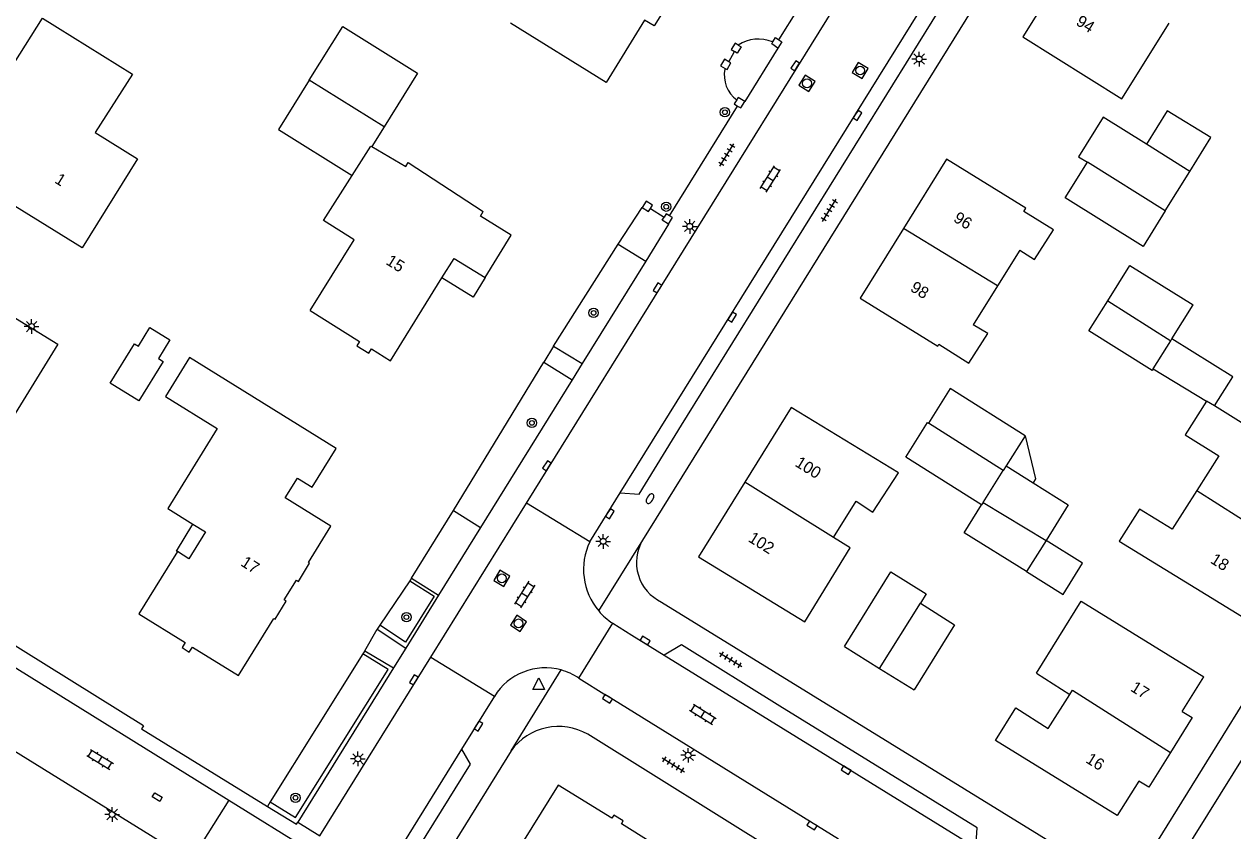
# Model space of a CAD drawing. Extents: x 128999 to 131010, y 395498 to 399007.
# Drawn here: x 130271 to 130374.2, y 398249.4 to 398318.3 of the extents above; entities that cross this region are included whole.
import ezdxf

# ---------------------------------------------------------------- set-up
doc = ezdxf.new("R2010")
doc.units = 0
for name, color, linetype in [('gg-afsc-erfafscheiding', 7, 'Continuous'), ('gg-afsc-hekwerk', 7, 'Continuous'), ('gg-afsc-muur', 7, 'Continuous'), ('gg-anno-huisnummerreeks BGT', 7, 'Continuous'), ('gg-bbg-bijgebouw', 7, 'Continuous'), ('gg-bbg-gedigitaliseerde bebouwing', 7, 'Continuous'), ('gg-bbg-gedigitaliseerde bijgebouw', 7, 'Continuous'), ('gg-bbg-hoofdgebouw', 7, 'Continuous'), ('gg-bbg-luifel en loopbrug', 7, 'Continuous'), ('gg-bbg-onder overbouw', 7, 'Continuous'), ('gg-bbg-pand overbouw', 7, 'Continuous'), ('gg-bbg-tussenscheiding', 7, 'Continuous'), ('gg-knt-verharding', 7, 'Continuous'), ('gg-knt-verharding nz', 7, 'Continuous'), ('gt-grn-groengrens', 7, 'Continuous'), ('gt-grn-vlakafsluiter', 7, 'Continuous'), ('gt-grn-weggrens', 7, 'Continuous'), ('gt-symb-boom', 7, 'Continuous'), ('gt-symb-brandkraan', 7, 'Continuous'), ('gt-symb-klinker verharding', 7, 'Continuous'), ('gt-symb-kolk', 7, 'Continuous'), ('gt-symb-kolk center center', 7, 'Continuous'), ('gt-symb-lichtmast', 7, 'Continuous'), ('gt-symb-rioolschacht', 7, 'Continuous'), ('gt-symb-tegel verharding', 7, 'Continuous'), ('gt-symb-waterafsluiter', 7, 'Continuous')]:
    doc.layers.add(name, color=color, linetype=linetype)

# ---------------------------------------------------------------- blocks, each defined once
blk = doc.blocks.new('gt0-KOLK')
at = {"layer": 'gt-symb-kolk'}
blk.add_lwpolyline([(0, 0), (0.38, 0), (0.38, 0.4), (-0.38, 0.4), (-0.38, 0), (0, 0)], dxfattribs=at)
blk = doc.blocks.new('gt0-LMAST')
at = {"layer": 'gt-symb-lichtmast'}
for p, q in [((-0.18, 0.17), (-0.45, 0.44)), ((-0.01, 0.25), (-0.01, 0.62)), ((0.17, 0.17), (0.44, 0.44)), ((-0.26, 0), (-0.63, 0)), ((-0.18, -0.18), (-0.45, -0.45)), ((-0.01, -0.25), (-0.01, -0.63)), ((0.44, -0.45), (0.17, -0.18)), ((0.24, 0), (0.62, 0))]:
    blk.add_line(p, q, dxfattribs=at)
blk.add_circle((-0.01, 0), 0.25, dxfattribs=at)
blk = doc.blocks.new('gt0-BOOM')
at = {"layer": 'gt-symb-boom'}
for radius in [0.4, 0.2]:
    blk.add_circle((0, 0), radius, dxfattribs=at)
blk = doc.blocks.new('gt0-KL1')
at = {"layer": 'gt-symb-klinker verharding'}
for p, q in [((-1.15, 0.3), (1.15, 0.3)), ((-1, -0.3), (-1, 0.3)), ((-0.5, 0.3), (-0.5, 0.45)), ((0, -0.3), (0, 0.3)), ((0.5, 0.3), (0.5, 0.45)), ((1, -0.3), (1, 0.3)), ((-1.15, -0.3), (1.15, -0.3)), ((-0.5, -0.45), (-0.5, -0.3)), ((0.5, -0.45), (0.5, -0.3))]:
    blk.add_line(p, q, dxfattribs=at)
blk = doc.blocks.new('gt0-TEG1')
at = {"layer": 'gt-symb-tegel verharding'}
for p, q in [((-1.12, 0), (1.12, 0)), ((-0.9, -0.25), (-0.9, 0.25)), ((-0.45, -0.25), (-0.45, 0.25)), ((0, -0.25), (0, 0.25)), ((0.45, -0.25), (0.45, 0.25)), ((0.9, -0.25), (0.9, 0.25))]:
    blk.add_line(p, q, dxfattribs=at)
blk = doc.blocks.new('gt0-BR')
at = {"layer": 'gt-symb-brandkraan'}
for centre, radius, start, end in [((-0.24, 0), 0.206, 107.5669, 252.4331), ((0.6, -2.66), 3, 106.892, 107.5669), ((0, -0.69), 0.938, 73.108, 106.892), ((-0.6, -2.66), 3, 72.4331, 73.108), ((0.24, 0), 0.206, 287.567, 72.4331), ((0.6, 2.66), 3, 252.4331, 253.108), ((0, 0.69), 0.938, 253.108, 286.8921), ((-0.6, 2.66), 3, 286.8921, 287.567)]:
    blk.add_arc(centre, radius, start, end, dxfattribs=at)
blk = doc.blocks.new('gt0-RS')
at = {"layer": 'gt-symb-rioolschacht'}
blk.add_lwpolyline([(-0.5, -0.5), (0.5, -0.5), (0.5, 0.5), (-0.5, 0.5)], close=True, dxfattribs=at)
blk.add_circle((0, 0), 0.375, dxfattribs=at)
blk = doc.blocks.new('gt0-WAFSL')
at = {"layer": 'gt-symb-waterafsluiter'}
for p, q in [((-0.5, -0.33), (0, 0.67)), ((0, 0.67), (0.5, -0.33)), ((0.5, -0.33), (-0.5, -0.33))]:
    blk.add_line(p, q, dxfattribs=at)
blk = doc.blocks.new('gt0-KOLKCC')
at = {"layer": 'gt-symb-kolk center center'}
blk.add_lwpolyline([(-0.38, 0.2), (0.37, 0.2), (0.37, -0.2), (-0.38, -0.2)], close=True, dxfattribs=at)

msp = doc.modelspace()

# ---------------------------------------------------------------- linework, layer by layer
at = {"layer": 'gg-afsc-erfafscheiding'}
for p, q in [((130303.92, 398270.73), (130301.36, 398266.94)), ((130304.08, 398270.96), (130303.92, 398270.73)), ((130301.36, 398266.94), (130301.13, 398266.6)), ((130299.91, 398264.51), (130292.01, 398251.84)), ((130300.07, 398264.76), (130299.91, 398264.51)), ((130292.01, 398251.84), (130291.77, 398251.46))]:
    msp.add_line(p, q, dxfattribs=at)
at = {"layer": 'gg-afsc-hekwerk'}
for p, q in [((130335.45, 398316.98), (130337.11, 398319.66)), ((130331.16, 398315.1), (130331.66, 398315.97)), ((130334.93, 398316.79), (130334.91, 398316.8)), ((130330.87, 398314.53), (130330.83, 398314.47)), ((130326.09, 398301.94), (130331.92, 398311.31)), ((130324.48, 398302.55), (130325.64, 398301.81)), ((130316.19, 398290.78), (130321.71, 398299.51)), ((130316.19, 398290.78), (130315.37, 398289.41)), ((130307.65, 398276.74), (130315.37, 398289.41)), ((130281.17, 398258.35), (130261.31, 398270.72))]:
    msp.add_line(p, q, dxfattribs=at)
for points in [[(130321.71, 398299.51), (130323.76, 398302.64), (130323.78, 398302.63)], [(130273.85, 398290.97), (130266.76, 398279.49), (130261.31, 398270.72)]]:
    msp.add_lwpolyline(points, dxfattribs=at)
for centre, radius, start, end in [((130333.7, 398313.8), 3.23, 68.1874, 122.6364), ((130333.38, 398313.94), 2.6, 168.215, 234.1307)]:
    msp.add_arc(centre, radius, start, end, dxfattribs=at)
at = {"layer": 'gg-afsc-muur'}
for points in [[(130334.93, 398316.79), (130335.17, 398317.16), (130335.45, 398316.98)], [(130335.45, 398316.98), (130335.71, 398316.81), (130335.36, 398316.27)], [(130331.96, 398316.52), (130331.71, 398316.68), (130331.38, 398316.15), (130331.66, 398315.97)], [(130331.96, 398316.52), (130332.22, 398316.37), (130331.89, 398315.84), (130331.66, 398315.97)], [(130335.36, 398316.27), (130334.83, 398316.62), (130334.93, 398316.79)], [(130331.16, 398315.1), (130330.79, 398315.32), (130330.47, 398314.76), (130330.87, 398314.53)], [(130330.87, 398314.53), (130331.02, 398314.44), (130331.34, 398314.99), (130331.16, 398315.1)], [(130331.85, 398311.83), (130331.64, 398311.49), (130331.92, 398311.31)], [(130332.53, 398311.7), (130331.98, 398312.04), (130331.85, 398311.83)], [(130331.92, 398311.31), (130332.19, 398311.15), (130332.53, 398311.7)], [(130324.48, 398302.55), (130324.66, 398302.85), (130324.11, 398303.18), (130323.78, 398302.63)], [(130323.78, 398302.63), (130324.32, 398302.3), (130324.48, 398302.55)], [(130326.03, 398301.23), (130325.48, 398301.56), (130325.64, 398301.81)], [(130326.09, 398301.94), (130325.82, 398302.11), (130325.64, 398301.81)], [(130326.03, 398301.23), (130326.36, 398301.78), (130326.09, 398301.94)]]:
    msp.add_lwpolyline(points, dxfattribs=at)
at = {"layer": 'gg-bbg-bijgebouw'}
for p, q in [((130369.02, 398291.43), (130370.82, 398294.31)), ((130368.91, 398291.25), (130369.02, 398291.43)), ((130341.04, 398265.12), (130344.05, 398263.25)), ((130344.05, 398263.25), (130347, 398261.42))]:
    msp.add_line(p, q, dxfattribs=at)
at = {"layer": 'gg-bbg-gedigitaliseerde bebouwing'}
for p, q in [((130356.01, 398298.98), (130354.12, 398295.95)), ((130354.12, 398295.95), (130352.05, 398292.62)), ((130357.44, 398262.84), (130360.3, 398261.03))]:
    msp.add_line(p, q, dxfattribs=at)
for points in [[(130265.41, 398307.52), (130272.56, 398318.83), (130280.25, 398314.04), (130277.06, 398309.04), (130280.66, 398306.8), (130275.95, 398299.18)], [(130356.27, 398317.22), (130364.73, 398311.94), (130368.78, 398318.4)], [(130299, 398305.37), (130300.6, 398307.89), (130300.68, 398307.84)], [(130300.68, 398307.84), (130303.58, 398306.15), (130303.78, 398306.48), (130310.18, 398302.29)], [(130356.01, 398298.98), (130357.29, 398298.21), (130358.9, 398300.74), (130356.36, 398302.29), (130356.53, 398302.57), (130349.76, 398306.78)], [(130295.4, 398293.84), (130299.17, 398299.87), (130296.55, 398301.54), (130299, 398305.37)], [(130342.39, 398294.89), (130349.03, 398290.79), (130349.12, 398290.95), (130351.67, 398289.35), (130353.28, 398291.88), (130352.05, 398292.62)], [(130371.96, 398286.1), (130370.15, 398283.21), (130373.03, 398281.42), (130371.14, 398278.45)], [(130340.1, 398274.43), (130342.05, 398277.53), (130343.47, 398276.6), (130345.67, 398279.97), (130336.49, 398285.55)], [(130371.14, 398278.45), (130369.04, 398275.14), (130366.24, 398276.87), (130364.51, 398274.12), (130374.97, 398267.71)], [(130337.66, 398267.22), (130341.54, 398273.55), (130340.1, 398274.43)], [(130357.44, 398262.84), (130361.25, 398269), (130371.74, 398262.52)], [(130355.67, 398259.88), (130358.45, 398258.11), (130360.3, 398261.03)]]:
    msp.add_lwpolyline(points, dxfattribs=at)
at = {"layer": 'gg-bbg-gedigitaliseerde bijgebouw'}
for p, q in [((130301.73, 398309.53), (130295.34, 398313.52)), ((130370.55, 398305.73), (130366.85, 398308.04)), ((130368.44, 398302.36), (130370.55, 398305.73)), ((130367.41, 398288.86), (130368.91, 398291.25)), ((130356.47, 398283.13), (130354.85, 398280.55)), ((130354.85, 398280.55), (130357.15, 398279.11)), ((130358.26, 398274.19), (130356.6, 398271.53))]:
    msp.add_line(p, q, dxfattribs=at)
for points in [[(130295.34, 398313.52), (130298.2, 398318.1), (130304.59, 398314.12), (130301.73, 398309.53)], [(130366.85, 398308.04), (130363.14, 398310.35), (130361.04, 398306.98), (130361.79, 398306.51)], [(130368.44, 398302.36), (130366.55, 398299.32), (130359.9, 398303.48), (130361.79, 398306.51)], [(130363.53, 398294.67), (130365.42, 398297.69), (130370.82, 398294.31)], [(130367.41, 398288.86), (130367.32, 398288.71), (130361.91, 398292.1), (130363.53, 398294.67)], [(130356.47, 398283.13), (130350.08, 398287.16), (130348.22, 398284.21)], [(130352.76, 398277.22), (130346.28, 398281.3), (130348.14, 398284.26), (130348.22, 398284.21)], [(130357.15, 398279.11), (130360.16, 398277.23), (130358.26, 398274.19)], [(130356.6, 398271.53), (130351.28, 398274.84), (130352.76, 398277.22)], [(130341.04, 398265.12), (130345.01, 398271.51), (130348.03, 398269.62), (130347.53, 398268.83)], [(130347.53, 398268.83), (130350.45, 398266.97), (130347, 398261.42)]]:
    msp.add_lwpolyline(points, dxfattribs=at)
at = {"layer": 'gg-bbg-hoofdgebouw'}
for p, q in [((130360.25, 398323.61), (130356.27, 398317.22)), ((130349.76, 398306.78), (130346.08, 398300.84)), ((130346.08, 398300.84), (130342.39, 398294.89)), ((130372.64, 398285.68), (130371.96, 398286.1)), ((130336.49, 398285.55), (130332.54, 398279.18)), ((130382.39, 398279.58), (130372.64, 398285.68)), ((130369.9, 398259.58), (130371.74, 398262.52))]:
    msp.add_line(p, q, dxfattribs=at)
for points in [[(130323.98, 398318.66), (130320.68, 398313.33), (130312.53, 398318.39)], [(130275.95, 398299.18), (130267.78, 398304.23), (130268.59, 398305.54), (130265.41, 398307.52)], [(130310.35, 398296.65), (130312.58, 398300.28), (130309.95, 398301.91), (130310.18, 398302.29)], [(130306.67, 398296.62), (130307.71, 398298.29), (130310.35, 398296.65)], [(130299.39, 398290.81), (130300.41, 398290.18), (130300.64, 398290.55), (130302.27, 398289.55), (130306.67, 398296.62)], [(130295.4, 398293.84), (130299.63, 398291.19), (130299.39, 398290.81)], [(130284.07, 398273.23), (130280.79, 398267.91), (130284.73, 398265.46), (130284.47, 398265.03), (130285.08, 398264.65), (130285.35, 398265.08), (130289.3, 398262.64), (130292.31, 398267.53), (130292.42, 398267.46), (130293.37, 398269.01), (130293.19, 398269.12), (130294.25, 398270.8), (130294.42, 398270.69), (130295.37, 398272.25), (130295.27, 398272.31), (130297.18, 398275.41), (130293.29, 398277.84), (130294.32, 398279.5), (130295.57, 398278.73), (130297.63, 398282.05), (130285.11, 398289.81), (130283.05, 398286.5), (130287.48, 398283.74), (130283.26, 398276.93), (130285.4, 398275.59)], [(130332.54, 398279.18), (130328.58, 398272.8), (130337.66, 398267.22)], [(130366.19, 398253.61), (130364.35, 398250.67), (130353.95, 398257.1), (130355.67, 398259.88)], [(130369.9, 398259.58), (130370.75, 398259.05), (130368.9, 398256.07)], [(130368.9, 398256.07), (130367.04, 398253.09), (130366.19, 398253.61)], [(130324.59, 398248.34), (130322, 398249.96), (130322.16, 398250.24), (130321.35, 398250.72), (130321.19, 398250.44), (130316.6, 398253.28), (130312.9, 398247.31)]]:
    msp.add_lwpolyline(points, dxfattribs=at)
at = {"layer": 'gg-bbg-luifel en loopbrug'}
for p, q in [((130301.73, 398309.53), (130300.68, 398307.84)), ((130367.41, 398288.86), (130371.96, 398286.1))]:
    msp.add_line(p, q, dxfattribs=at)
for points in [[(130325.39, 398320.93), (130326.2, 398320.42), (130324.79, 398318.16), (130323.98, 398318.66)], [(130295.34, 398313.52), (130292.71, 398309.3), (130299, 398305.37)], [(130370.55, 398305.73), (130372.35, 398308.61), (130368.61, 398310.91), (130366.85, 398308.04)], [(130310.35, 398296.65), (130309.33, 398294.99), (130306.67, 398296.62)], [(130278.33, 398287.62), (130280.41, 398291), (130280.75, 398290.8), (130281.72, 398292.38), (130283.43, 398291.33), (130282.46, 398289.74), (130282.86, 398289.49), (130280.78, 398286.11), (130278.33, 398287.62)], [(130372.64, 398285.68), (130374.21, 398288.18), (130369.02, 398291.43)], [(130356.47, 398283.13), (130357.37, 398279.46), (130357.15, 398279.11)], [(130356.6, 398271.53), (130359.72, 398269.58), (130361.38, 398272.25), (130358.26, 398274.19)]]:
    msp.add_lwpolyline(points, dxfattribs=at)
at = {"layer": 'gg-bbg-onder overbouw'}
msp.add_lwpolyline([(130285.4, 398275.59), (130286.48, 398274.91), (130285.06, 398272.61), (130284.07, 398273.23)], dxfattribs=at)
at = {"layer": 'gg-bbg-pand overbouw'}
msp.add_lwpolyline([(130284.07, 398273.23), (130283.99, 398273.28), (130285.4, 398275.59)], dxfattribs=at)
at = {"layer": 'gg-bbg-tussenscheiding'}
for p, q in [((130368.44, 398302.36), (130361.79, 398306.51)), ((130354.12, 398295.95), (130346.08, 398300.84)), ((130363.53, 398294.67), (130368.91, 398291.25)), ((130354.61, 398280.17), (130348.22, 398284.21)), ((130352.89, 398277.42), (130354.61, 398280.17)), ((130354.85, 398280.55), (130354.61, 398280.17)), ((130340.1, 398274.43), (130332.54, 398279.18)), ((130371.14, 398278.45), (130379.53, 398273.12)), ((130352.89, 398277.42), (130352.76, 398277.22)), ((130352.89, 398277.42), (130358.26, 398274.19)), ((130344.05, 398263.25), (130347.53, 398268.83))]:
    msp.add_line(p, q, dxfattribs=at)
msp.add_lwpolyline([(130360.3, 398261.03), (130360.52, 398261.38), (130368.9, 398256.07)], dxfattribs=at)
at = {"layer": 'gg-knt-verharding'}
for p, q in [((130372.98, 398353.46), (130323.8, 398274.22)), ((130313.88, 398277.36), (130357.44, 398347.56)), ((130335.36, 398316.27), (130332.53, 398311.7)), ((130326.03, 398301.23), (130324.07, 398298.05)), ((130321.71, 398299.51), (130324.07, 398298.05)), ((130324.07, 398298.05), (130318.65, 398289.31)), ((130397.96, 398292.45), (130367.64, 398243.67)), ((130316.19, 398290.78), (130318.65, 398289.31)), ((130315.37, 398289.41), (130317.78, 398287.91)), ((130318.65, 398289.31), (130317.78, 398287.91)), ((130317.78, 398287.91), (130309.97, 398275.3)), ((130319.3, 398274.08), (130321.9, 398278.26)), ((130305.72, 398264.21), (130313.88, 398277.36)), ((130307.65, 398276.74), (130309.97, 398275.3)), ((130319.3, 398274.08), (130313.88, 398277.36)), ((130309.97, 398275.3), (130306.38, 398269.52)), ((130304.08, 398270.96), (130306.38, 398269.52)), ((130306.38, 398269.52), (130303.58, 398264.99)), ((130261.12, 398268.98), (130288.46, 398251.98)), ((130325.42, 398268.91), (130363.54, 398245.43)), ((130301.13, 398266.6), (130303.58, 398264.99)), ((130318.36, 398262.43), (130321.26, 398267.11)), ((130321.26, 398267.11), (130322.88, 398266.1)), ((130322.88, 398266.1), (130325.66, 398264.39)), ((130300.07, 398264.76), (130302.53, 398263.29)), ((130303.58, 398264.99), (130302.53, 398263.29)), ((130302.53, 398263.29), (130294.35, 398250.1)), ((130296.24, 398248.93), (130305.72, 398264.21)), ((130305.72, 398264.21), (130311.15, 398260.87)), ((130318.36, 398262.43), (130320.73, 398260.94)), ((130311.15, 398260.87), (130308.34, 398256.35)), ((130340.54, 398248.66), (130320.73, 398260.94)), ((130335.73, 398247.26), (130319.13, 398257.62)), ((130312.58, 398256.22), (130261.56, 398173.84)), ((130288.46, 398251.98), (130285.22, 398246.83)), ((130352.26, 398247.95), (130352.37, 398249.64))]:
    msp.add_line(p, q, dxfattribs=at)
for points in [[(130321.9, 398278.26), (130323.51, 398278.14), (130327.12, 398284.05), (130370.97, 398354.71)], [(130285.22, 398246.83), (130222.25, 398285.86), (130222.86, 398289.32), (130222.64, 398290.27), (130226.44, 398309.12), (130253.77, 398303.3), (130273.85, 398290.97)], [(130366.46, 398246.35), (130397.38, 398296.26), (130398.85, 398295.34), (130398.69, 398295.08), (130399.36, 398294.67)], [(130352.37, 398249.64), (130335.53, 398260.02), (130327.12, 398265.26), (130325.66, 398264.39)], [(130281.17, 398258.35), (130281, 398258.09), (130291.77, 398251.46)], [(130308.34, 398256.35), (130309.07, 398255.06), (130291.08, 398226.09), (130279.81, 398207.81), (130271.1, 398193.9), (130267.68, 398188.3)], [(130291.77, 398251.46), (130294.25, 398249.93), (130294.35, 398250.1)]]:
    msp.add_lwpolyline(points, dxfattribs=at)
for centre, radius, start, end in [((130324.23, 398271.7), 5.47, 154.2524, 220.2481), ((130327.04, 398272.31), 3.76, 149.4492, 244.4634), ((130324.23, 398271.7), 5.47, 220.2613, 237.1523), ((130315.5, 398258.21), 5.09, 74.5756, 148.5585), ((130315.5, 398258.21), 5.09, 55.8809, 74.5833), ((130316.63, 398253.29), 5, 59.9696, 144.1004)]:
    msp.add_arc(centre, radius, start, end, dxfattribs=at)
at = {"layer": 'gg-knt-verharding nz'}
for p, q in [((130321.9, 398278.26), (130364.76, 398347.26)), ((130325.66, 398264.39), (130352.26, 398247.95)), ((130308.34, 398256.35), (130266.2, 398188.39))]:
    msp.add_line(p, q, dxfattribs=at)
at = {"layer": 'gt-grn-groengrens'}
msp.add_line((130302.08, 398263.15), (130299.91, 398264.51), dxfattribs=at)
for points in [[(130303.92, 398270.73), (130306, 398269.43), (130303.56, 398265.49), (130301.36, 398266.94)], [(130292.01, 398251.84), (130294.16, 398250.52), (130302.08, 398263.15)]]:
    msp.add_lwpolyline(points, dxfattribs=at)
at = {"layer": 'gt-grn-vlakafsluiter'}
for p, q in [((130304.08, 398270.96), (130307.65, 398276.74)), ((130300.07, 398264.76), (130301.13, 398266.6))]:
    msp.add_line(p, q, dxfattribs=at)
at = {"layer": 'gt-grn-weggrens'}
for p, q in [((130323.8, 398274.22), (130320.05, 398268.17)), ((130312.58, 398256.22), (130316.85, 398263.12)), ((130288.46, 398251.98), (130295.44, 398247.65)), ((130294.35, 398250.1), (130296.24, 398248.93))]:
    msp.add_line(p, q, dxfattribs=at)

# ---------------------------------------------------------------- block references
at = {"layer": 'gt-symb-boom'}
for p, rotation in [((130330.83, 398310.78), -121.79891282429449), ((130325.82, 398302.71), -121.79891282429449), ((130314.35, 398284.23), -121.79891282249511)]:
    msp.add_blockref('gt0-BOOM', p, dxfattribs=dict(at, rotation=rotation))
for p in [(130319.62, 398293.63), (130303.64, 398267.63), (130294.16, 398252.2)]:
    msp.add_blockref('gt0-BOOM', p, dxfattribs=at)
at = {"layer": 'gt-symb-brandkraan', "rotation": 58.122183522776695}
msp.add_blockref('gt0-BR', (130324.44, 398277.76), dxfattribs=at)
at = {"layer": 'gt-symb-klinker verharding'}
for p, rotation in [((130334.71, 398305.08), 58.122183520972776), ((130313.73, 398269.56), -122.13289585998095), ((130328.96, 398259.33), -31.720060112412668), ((130277.48, 398255.47), -31.798912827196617)]:
    msp.add_blockref('gt0-KL1', p, dxfattribs=dict(at, rotation=rotation))
at = {"layer": 'gt-symb-kolk'}
for p, rotation in [((130337.02, 398314.65), 58.32868147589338), ((130342, 398310.62), -122.87978190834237), ((130325.24, 398295.66), 58.20108717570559), ((130331.29, 398293.38), -121.79891282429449), ((130315.81, 398280.47), 58.20108717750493), ((130320.85, 398276.58), -121.87781648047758), ((130323.92, 398265.46), -31.67131852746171), ((130304.45, 398262.17), 58.407508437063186), ((130320.91, 398260.83), 147.9156384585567), ((130309.63, 398258.43), -122.00538320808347), ((130341.29, 398254.73), 148.32868147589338), ((130338.38, 398250), 148.32868147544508)]:
    msp.add_blockref('gt0-KOLK', p, dxfattribs=dict(at, rotation=rotation))
at = {"layer": 'gt-symb-kolk center center', "rotation": -30.465544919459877}
msp.add_blockref('gt0-KOLKCC', (130282.36, 398252.25), dxfattribs=at)
at = {"layer": 'gt-symb-lichtmast'}
for p in [(130347.43, 398315.33), (130327.84, 398301.03), (130271.63, 398292.47), (130320.45, 398274.11), (130299.5, 398255.52), (130327.7, 398255.83), (130278.51, 398250.77)]:
    msp.add_blockref('gt0-LMAST', p, dxfattribs=at)
at = {"layer": 'gt-symb-rioolschacht'}
for p, rotation in [((130342.39, 398314.35), 58.12218351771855), ((130337.85, 398313.25), 58.12218352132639), ((130311.78, 398270.95), 149.25252712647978), ((130313.21, 398267.1), 56.83440068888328)]:
    msp.add_blockref('gt0-RS', p, dxfattribs=dict(at, rotation=rotation))
at = {"layer": 'gt-symb-tegel verharding'}
for p, rotation in [((130331, 398307.13), 58.122183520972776), ((130339.75, 398302.39), 58.122183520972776), ((130331.34, 398263.99), -31.720060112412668), ((130326.44, 398255.01), -31.720060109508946)]:
    msp.add_blockref('gt0-TEG1', p, dxfattribs=dict(at, rotation=rotation))
at = {"layer": 'gt-symb-waterafsluiter'}
msp.add_blockref('gt0-WAFSL', (130314.94, 398261.77), dxfattribs=at)

# ---------------------------------------------------------------- texts
at = {"layer": 'gg-anno-huisnummerreeks BGT'}
for s, rotation, p in [('94', 328.1, (130360.74, 398318.3)), ('1', 328.3, (130273.52, 398304.8)), ('96', 328.2, (130350.28, 398301.5)), ('15', 328.1, (130301.81, 398297.84)), ('98', 328.2, (130346.59, 398295.56)), ('100', 328.2, (130336.75, 398280.59)), ('102', 328.2, (130332.75, 398274.15)), ('17', 327.9, (130289.41, 398272.08)), ('18', 328, (130372.22, 398272.32)), ('17', 328.1, (130365.4, 398261.38)), ('16', 328.1, (130361.58, 398255.26))]:
    msp.add_text(s, height=1, rotation=rotation, dxfattribs=at).set_placement(p)

doc.saveas('drawing.dxf')
